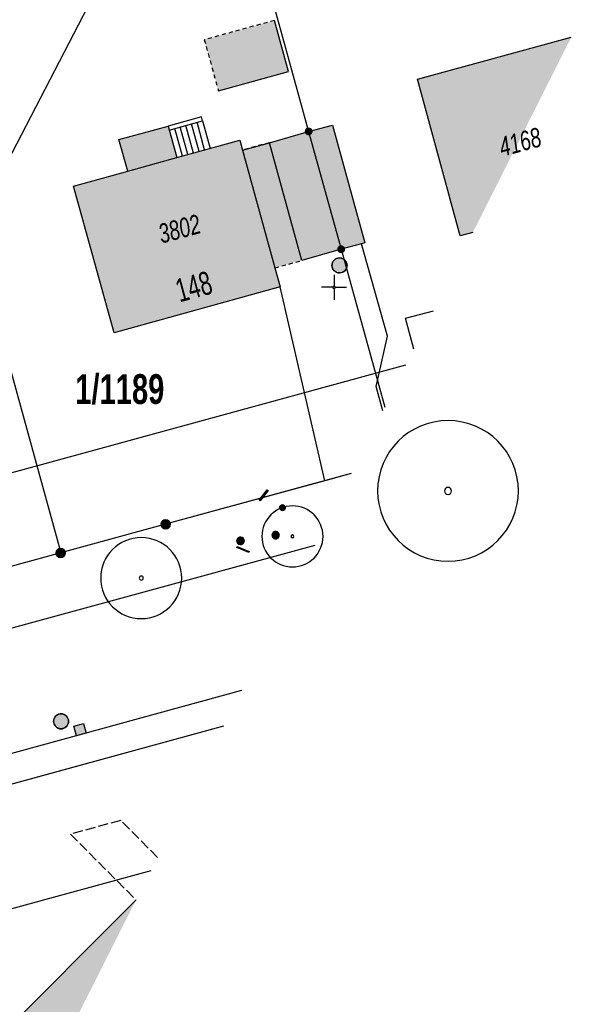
# Model space of a CAD drawing. Header units: metres. Extents: x 2695560 to 2696939, y 1260491 to 1262050.
# Tile 701 of 1005: x 2696460 to 2696488, y 1260714 to 1260763. Entities that reach past the tile are written whole.
import ezdxf

# ---------------------------------------------------------------- set-up
doc = ezdxf.new("R2010")
doc.units = ezdxf.units.M
for name, pattern in [('AUSGEZOGEN', [0]), ('STRICHLINIE_S4', [0.66, 0.5, -0.16]), ('VERDECKT2_S2', [0.36, 0.2, -0.16])]:
    doc.linetypes.add(name, pattern=pattern)
for name, color, linetype in [('XR$1$AV_Flächen (EO)', 7, 'AUSGEZOGEN'), ('XR$1$AV_Gebäudeflächen (BB)', 7, 'AUSGEZOGEN'), ('XR$1$AV_Gebäudeflächen (EO)', 7, 'AUSGEZOGEN'), ('XR$1$AV_Grenzpunkte', 7, 'AUSGEZOGEN'), ('XR$1$AV_Grundstück-Nr.', 7, 'AUSGEZOGEN'), ('XR$1$AV_Haus-Nr.', 7, 'AUSGEZOGEN'), ('XR$1$AV_Koordinatennetzpunkte', 7, 'AUSGEZOGEN'), ('XR$1$AV_Linien (BB)', 7, 'AUSGEZOGEN'), ('XR$1$AV_Linien (EO)', 7, 'AUSGEZOGEN'), ('XR$1$AV_Proj. Gebäude', 7, 'AUSGEZOGEN'), ('XR$1$AV_Versicherung-Nr.', 7, 'AUSGEZOGEN'), ('XR$1$AW_LK_Einlaufschacht alt', 24, 'AUSGEZOGEN'), ('XR$1$AW_LK_Schachtdeckel', 24, 'AUSGEZOGEN'), ('XR$1$EW_LK_Knoten', 1, 'AUSGEZOGEN'), ('XR$1$GA_LK_Absperrarmatur', 32, 'AUSGEZOGEN'), ('XR$1$GA_LK_Rohrleitungsteil', 32, 'AUSGEZOGEN'), ('XR$1$GR_Baum', 94, 'AUSGEZOGEN'), ('XR$1$Liegenschaftsgrenzen', 7, 'AUSGEZOGEN'), ('XR$1$PFAV', 255, 'AUSGEZOGEN'), ('XR$1$PFAW', 255, 'AUSGEZOGEN'), ('XR$1$PFGA', 255, 'AUSGEZOGEN'), ('XR$1$PFWA', 255, 'AUSGEZOGEN'), ('XR$1$RAEW', 8, 'AUSGEZOGEN'), ('XR$1$RP_Abstandslinie', 7, 'AUSGEZOGEN'), ('XR$1$WA_LK_Absperrarmatur', 171, 'AUSGEZOGEN'), ('XR$1$WA_LK_Rohrleitungsteil', 171, 'AUSGEZOGEN')]:
    doc.layers.add(name, color=color, linetype=linetype)
doc.styles.add('ARIAL', font='arial.ttf')

# ---------------------------------------------------------------- blocks, each defined once
blk = doc.blocks.new('COMPLEXOBJECT_168')
at = {"layer": 'XR$1$AV_Linien (BB)', "color": 7, "linetype": 'AUSGEZOGEN', "transparency": 33554687}
blk.add_line((6384.622, 10706.388), (6470.406, 10729.891), dxfattribs=at)
blk = doc.blocks.new('COMPLEXOBJECT_190')
at = {"layer": 'XR$1$AV_Linien (BB)', "color": 7, "linetype": 'AUSGEZOGEN', "transparency": 33554687}
blk.add_lwpolyline([(6474.047, 10737.114), (6444.977, 10729.168), (6397.326, 10716.109)], dxfattribs=at)
blk = doc.blocks.new('BAV15')
at = {"layer": 'XR$1$PFAV', "transparency": 33554687}
blk.add_hatch(color=7, dxfattribs=at).paths.add_polyline_path([(0.5, 0), (0.49, 0.1), (0.46, 0.2), (0.41, 0.29), (0.34, 0.36), (0.26, 0.42), (0.17, 0.47), (0.08, 0.49), (-0.03, 0.5), (-0.13, 0.48), (-0.22, 0.45), (-0.31, 0.4), (-0.38, 0.33), (-0.44, 0.24), (-0.48, 0.15), (-0.5, 0.05), (-0.5, -0.05), (-0.48, -0.15), (-0.44, -0.24), (-0.38, -0.33), (-0.31, -0.4), (-0.22, -0.45), (-0.13, -0.48), (-0.03, -0.5), (0.08, -0.49), (0.17, -0.47), (0.26, -0.42), (0.34, -0.36), (0.41, -0.29), (0.46, -0.2), (0.49, -0.1)])
at = {"color": 7, "transparency": 33554687}
for start, end in [(90, 270), (270, 90)]:
    blk.add_arc((0, 0), 0.5, start, end, dxfattribs=at)
at = {"layer": 'XR$1$PFAV', "transparency": 33554687}
blk.add_circle((0, 0), 0.5, dxfattribs=at)
blk = doc.blocks.new('BWAV20')
at = {"true_color": 0x000000, "transparency": 33554687}
blk.add_hatch(color=18, dxfattribs=at).paths.add_polyline_path([(0.17, 0), (0.16, 0.03), (0.15, 0.07), (0.14, 0.1), (0.11, 0.12), (0.09, 0.14), (0.06, 0.16), (0.03, 0.16), (-0.01, 0.17), (-0.04, 0.16), (-0.07, 0.15), (-0.1, 0.13), (-0.13, 0.11), (-0.15, 0.08), (-0.16, 0.05), (-0.17, 0.02), (-0.17, -0.02), (-0.16, -0.05), (-0.15, -0.08), (-0.13, -0.11), (-0.1, -0.13), (-0.07, -0.15), (-0.04, -0.16), (-0.01, -0.17), (0.03, -0.16), (0.06, -0.16), (0.09, -0.14), (0.11, -0.12), (0.14, -0.1), (0.15, -0.07), (0.16, -0.03)])
at = {"layer": 'XR$1$PFAV', "transparency": 33554687}
blk.add_hatch(color=7, dxfattribs=at).paths.add_polyline_path([(0.5, 0), (0.49, 0.1), (0.46, 0.2), (0.41, 0.29), (0.34, 0.36), (0.26, 0.42), (0.17, 0.47), (0.08, 0.49), (-0.03, 0.5), (-0.13, 0.48), (-0.22, 0.45), (-0.31, 0.4), (-0.38, 0.33), (-0.44, 0.24), (-0.48, 0.15), (-0.5, 0.05), (-0.5, -0.05), (-0.48, -0.15), (-0.44, -0.24), (-0.38, -0.33), (-0.31, -0.4), (-0.22, -0.45), (-0.13, -0.48), (-0.03, -0.5), (0.08, -0.49), (0.17, -0.47), (0.26, -0.42), (0.34, -0.36), (0.41, -0.29), (0.46, -0.2), (0.49, -0.1)])
blk = doc.blocks.new('BAV2041')
at = {"color": 7, "transparency": 33554687}
for p, q in [((0, 0.5), (0, 0.05)), ((-0.05, 0), (-0.5, 0)), ((0.05, 0), (0.5, 0)), ((0, -0.05), (0, -0.5))]:
    blk.add_line(p, q, dxfattribs=at)
blk.add_circle((0, 0), 0.05, dxfattribs=at)
for start, end in [(90, 270), (270, 90)]:
    blk.add_arc((0, 0), 0.05, start, end, dxfattribs=at)
blk = doc.blocks.new('WBGR1')
at = {"color": 94, "transparency": 33554687}
for radius, start, end in [(1, 90, 270), (1, 270, 90), (0.05, 90, 270), (0.05, 270, 90)]:
    blk.add_arc((0, 0), radius, start, end, dxfattribs=at)
blk = doc.blocks.new('BAW2089')
at = {"layer": 'XR$1$PFAW', "transparency": 33554687}
blk.add_hatch(color=7, dxfattribs=at).paths.add_polyline_path([(-0.5, 0.5), (-0.5, -0.5), (0.5, -0.5), (0.5, 0.5)])
at = {"transparency": 33554687}
blk.add_lwpolyline([(-0.5, 0.5), (0.5, 0.5), (0.5, -0.5), (-0.5, -0.5), (-0.5, 0.5)], close=True, dxfattribs=at)
at = {"layer": 'XR$1$PFAW', "transparency": 33554687}
blk.add_lwpolyline([(-0.5, 0.5), (0.5, 0.5), (0.5, -0.5), (-0.5, -0.5), (-0.5, 0.5)], close=True, dxfattribs=at)
blk = doc.blocks.new('BAW2082')
at = {"layer": 'XR$1$PFAW', "transparency": 33554687}
blk.add_hatch(color=7, dxfattribs=at).paths.add_polyline_path([(0.509, -0.003), (0.499, 0.098), (0.469, 0.194), (0.42, 0.283), (0.354, 0.359), (0.274, 0.421), (0.183, 0.466), (0.085, 0.491), (-0.016, 0.496), (-0.116, 0.481), (-0.211, 0.446), (-0.297, 0.392), (-0.37, 0.323), (-0.428, 0.24), (-0.468, 0.147), (-0.488, 0.047), (-0.488, -0.054), (-0.468, -0.153), (-0.428, -0.246), (-0.37, -0.329), (-0.297, -0.398), (-0.211, -0.452), (-0.116, -0.487), (-0.016, -0.502), (0.085, -0.497), (0.183, -0.472), (0.274, -0.427), (0.354, -0.366), (0.42, -0.289), (0.469, -0.2), (0.499, -0.104)])
at = {"transparency": 33554687}
for start, end in [(91.19481, 268.80519), (268.80519, 91.19481)]:
    blk.add_arc((0.01, 0), 0.5, start, end, dxfattribs=at)
at = {"layer": 'XR$1$PFAW', "transparency": 33554687}
blk.add_circle((0.009, -0.003), 0.5, dxfattribs=at)
blk = doc.blocks.new('BWA2013')
at = {"true_color": 0x000000, "transparency": 33554687}
blk.add_hatch(color=18, dxfattribs=at).paths.add_polyline_path([(-0.291, -0.409), (0.352, 0.357), (0.291, 0.409), (-0.352, -0.357)])
at = {"transparency": 33554687}
blk.add_lwpolyline([(-0.291, -0.409), (-0.352, -0.357), (0.291, 0.409), (0.352, 0.357), (-0.291, -0.409)], close=True, dxfattribs=at)
blk = doc.blocks.new('BWA965')
at = {"layer": 'XR$1$PFWA', "transparency": 33554687}
blk.add_hatch(color=7, dxfattribs=at).paths.add_polyline_path([(0, 0.5), (-0.05, 0.5), (-0.1, 0.49), (-0.15, 0.48), (-0.2, 0.46), (-0.24, 0.44), (-0.29, 0.41), (-0.33, 0.38), (-0.36, 0.34), (-0.4, 0.31), (-0.42, 0.26), (-0.45, 0.22), (-0.47, 0.17), (-0.48, 0.13), (-0.49, 0.08), (-0.5, 0.03), (-0.5, -0.03), (-0.49, -0.08), (-0.48, -0.13), (-0.47, -0.17), (-0.45, -0.22), (-0.42, -0.26), (-0.4, -0.31), (-0.36, -0.34), (-0.33, -0.38), (-0.29, -0.41), (-0.24, -0.44), (-0.2, -0.46), (-0.15, -0.48), (-0.1, -0.49), (-0.05, -0.5), (0, -0.5), (0.05, -0.5), (0.1, -0.49), (0.15, -0.48), (0.2, -0.46), (0.24, -0.44), (0.29, -0.41), (0.33, -0.38), (0.36, -0.34), (0.4, -0.31), (0.42, -0.26), (0.45, -0.22), (0.47, -0.17), (0.48, -0.13), (0.49, -0.08), (0.5, -0.03), (0.5, 0.03), (0.49, 0.08), (0.48, 0.13), (0.47, 0.17), (0.45, 0.22), (0.42, 0.26), (0.4, 0.31), (0.36, 0.34), (0.33, 0.38), (0.29, 0.41), (0.24, 0.44), (0.2, 0.46), (0.15, 0.48), (0.1, 0.49), (0.05, 0.5)])
at = {"transparency": 33554687}
blk.add_line((0, 0.5), (0, -0.5), dxfattribs=at)
for start, end in [(90, 270), (270, 90)]:
    blk.add_arc((0, 0), 0.5, start, end, dxfattribs=at)
blk = doc.blocks.new('BGA2013')
at = {"transparency": 33554687}
blk.add_hatch(color=36, dxfattribs=at).paths.add_polyline_path([(-0.291, -0.409), (0.352, 0.357), (0.291, 0.409), (-0.352, -0.357)])
at = {"color": 32, "transparency": 33554687}
blk.add_lwpolyline([(-0.291, -0.409), (-0.352, -0.357), (0.291, 0.409), (0.352, 0.357), (-0.291, -0.409)], close=True, dxfattribs=at)
blk = doc.blocks.new('BGA965')
at = {"layer": 'XR$1$PFGA', "transparency": 33554687}
blk.add_hatch(color=7, dxfattribs=at).paths.add_polyline_path([(0.5, 0), (0.49, 0.1), (0.46, 0.2), (0.41, 0.29), (0.34, 0.36), (0.26, 0.42), (0.17, 0.47), (0.08, 0.49), (-0.03, 0.5), (-0.13, 0.48), (-0.22, 0.45), (-0.31, 0.4), (-0.38, 0.33), (-0.44, 0.24), (-0.48, 0.15), (-0.5, 0.05), (-0.5, -0.05), (-0.48, -0.15), (-0.44, -0.24), (-0.38, -0.33), (-0.31, -0.4), (-0.22, -0.45), (-0.13, -0.48), (-0.03, -0.5), (0.08, -0.49), (0.17, -0.47), (0.26, -0.42), (0.34, -0.36), (0.41, -0.29), (0.46, -0.2), (0.49, -0.1)])
at = {"color": 32, "transparency": 33554687}
blk.add_line((0, 0.5), (0, -0.5), dxfattribs=at)
for start, end in [(90, 270), (270, 90)]:
    blk.add_arc((0, 0), 0.5, start, end, dxfattribs=at)
at = {"layer": 'XR$1$PFGA', "transparency": 33554687}
blk.add_circle((0, 0), 0.5, dxfattribs=at)
blk = doc.blocks.new('BEW957')
at = {"layer": 'XR$1$RAEW', "transparency": 33554687}
blk.add_hatch(color=1, dxfattribs=at).paths.add_polyline_path([(-0.5, 0), (-0.5, -0.05), (-0.49, -0.1), (-0.48, -0.15), (-0.46, -0.2), (-0.44, -0.24), (-0.41, -0.29), (-0.38, -0.33), (-0.34, -0.36), (-0.31, -0.4), (-0.26, -0.42), (-0.22, -0.45), (-0.17, -0.47), (-0.13, -0.48), (-0.08, -0.49), (-0.03, -0.5), (0.03, -0.5), (0.08, -0.49), (0.13, -0.48), (0.17, -0.47), (0.22, -0.45), (0.26, -0.42), (0.31, -0.4), (0.34, -0.36), (0.38, -0.33), (0.41, -0.29), (0.44, -0.24), (0.46, -0.2), (0.48, -0.15), (0.49, -0.1), (0.5, -0.05), (0.5, 0), (0.5, 0.05), (0.49, 0.1), (0.48, 0.15), (0.46, 0.2), (0.44, 0.24), (0.41, 0.29), (0.38, 0.33), (0.34, 0.36), (0.31, 0.4), (0.26, 0.42), (0.22, 0.45), (0.17, 0.47), (0.13, 0.48), (0.08, 0.49), (0.03, 0.5), (-0.03, 0.5), (-0.08, 0.49), (-0.13, 0.48), (-0.17, 0.47), (-0.22, 0.45), (-0.26, 0.42), (-0.31, 0.4), (-0.34, 0.36), (-0.38, 0.33), (-0.41, 0.29), (-0.44, 0.24), (-0.46, 0.2), (-0.48, 0.15), (-0.49, 0.1), (-0.5, 0.05)])
at = {"color": 1, "transparency": 33554687}
for start, end in [(90, 180), (180, 270), (0, 90), (270, 0)]:
    blk.add_arc((0, 0), 0.5, start, end, dxfattribs=at)
at = {"layer": 'XR$1$RAEW', "color": 1, "transparency": 33554687}
blk.add_circle((0, 0), 0.5, dxfattribs=at)

msp = doc.modelspace()

# ---------------------------------------------------------------- hatches: boundary and pattern name
at = {"layer": 'XR$1$AV_Gebäudeflächen (BB)', "true_color": 0xd2d2d2, "transparency": 33554687}
for points in [[(2696482.891, 1260752.545), (2696487.802, 1260762.289), (2696480.138, 1260760.206), (2696482.266, 1260752.375)], [(2696471.405, 1260756.661), (2696471.27, 1260757.15), (2696468.129, 1260756.285), (2696467.696, 1260757.856), (2696465.247, 1260757.181), (2696465.68, 1260755.61), (2696462.981, 1260754.866), (2696464.999, 1260747.542), (2696473.288, 1260749.826), (2696473.025, 1260750.78)], [(2696472.745, 1260757.03), (2696474.365, 1260751.15), (2696476.326, 1260751.711), (2696477.347, 1260751.986), (2696477.501, 1260752.028), (2696475.89, 1260757.907), (2696474.706, 1260757.592)], [(2696457.316, 1260701.808), (2696466.09, 1260719.214), (2696459.108, 1260712.235), (2696460.183, 1260711.16), (2696458.531, 1260709.508), (2696454.144, 1260705.07), (2696454.114, 1260705.041)]]:
    msp.add_hatch(color=254, dxfattribs=at).paths.add_polyline_path(points)
at = {"layer": 'XR$1$AV_Gebäudeflächen (EO)', "true_color": 0xebebeb, "transparency": 33554687}
for points in [[(2696470.203, 1260759.625), (2696473.693, 1260760.584), (2696472.994, 1260763.13), (2696469.503, 1260762.171)], [(2696473.025, 1260750.78), (2696474.365, 1260751.15), (2696472.745, 1260757.03), (2696471.405, 1260756.661)]]:
    msp.add_hatch(color=7, dxfattribs=at).paths.add_polyline_path(points)

# ---------------------------------------------------------------- linework, layer by layer
at = {"layer": 'XR$1$AV_Flächen (EO)', "color": 7, "linetype": 'VERDECKT2_S2', "transparency": 33554687}
for p, q in [((2696472.745, 1260757.03), (2696471.405, 1260756.661)), ((2696473.025, 1260750.78), (2696474.365, 1260751.15))]:
    msp.add_line(p, q, dxfattribs=at)
at = {"layer": 'XR$1$AV_Flächen (EO)', "color": 7, "linetype": 'AUSGEZOGEN', "transparency": 33554687}
for p, q in [((2696474.365, 1260751.15), (2696472.745, 1260757.03)), ((2696471.405, 1260756.661), (2696473.025, 1260750.78))]:
    msp.add_line(p, q, dxfattribs=at)
at = {"layer": 'XR$1$AV_Flächen (EO)', "color": 7, "linetype": 'VERDECKT2_S2', "transparency": 33554687}
msp.add_lwpolyline([(2696472.994, 1260763.13), (2696469.503, 1260762.171), (2696470.203, 1260759.625)], dxfattribs=at)
at = {"layer": 'XR$1$AV_Flächen (EO)', "color": 7, "linetype": 'AUSGEZOGEN', "transparency": 33554687}
msp.add_lwpolyline([(2696470.203, 1260759.625), (2696473.693, 1260760.584), (2696472.994, 1260763.13)], dxfattribs=at)
msp.add_lwpolyline([(2696469.417, 1260758.123), (2696469.364, 1260758.316), (2696467.696, 1260757.856), (2696467.749, 1260757.663), (2696469.417, 1260758.123)], close=True, dxfattribs=at)
at = {"layer": 'XR$1$AV_Linien (BB)', "color": 7, "linetype": 'AUSGEZOGEN', "transparency": 33554687}
for p, q in [((2696471.405, 1260756.661), (2696472.745, 1260757.03)), ((2696482.891, 1260752.545), (2696482.266, 1260752.375)), ((2696475.507, 1260740.151), (2696473.288, 1260749.826)), ((2696476.825, 1260740.512), (2696475.507, 1260740.151))]:
    msp.add_line(p, q, dxfattribs=at)
for points in [[(2696482.266, 1260752.375), (2696480.138, 1260760.206), (2696487.802, 1260762.289)], [(2696473.288, 1260749.826), (2696464.999, 1260747.542), (2696462.981, 1260754.866), (2696465.68, 1260755.61), (2696465.247, 1260757.181), (2696467.696, 1260757.856), (2696468.129, 1260756.285), (2696471.27, 1260757.15), (2696471.405, 1260756.661)], [(2696472.745, 1260757.03), (2696474.706, 1260757.592), (2696475.89, 1260757.907), (2696477.501, 1260752.028), (2696477.347, 1260751.986)], [(2696477.347, 1260751.986), (2696476.326, 1260751.711), (2696474.365, 1260751.15), (2696472.745, 1260757.03)], [(2696471.405, 1260756.661), (2696473.025, 1260750.78), (2696473.288, 1260749.826)], [(2696478.406, 1260743.647), (2696478.077, 1260744.866), (2696478.64, 1260747.375), (2696477.347, 1260751.986)], [(2696479.958, 1260746.727), (2696479.538, 1260748.263), (2696480.924, 1260748.642)], [(2696475.507, 1260740.151), (2696467.57, 1260737.98), (2696462.34, 1260736.55), (2696444.03, 1260731.55)], [(2696405.09, 1260710.03), (2696416.84, 1260713.23), (2696428.48, 1260716.41), (2696441.95, 1260720.08), (2696447.72, 1260721.68), (2696470.477, 1260727.918)], [(2696454.114, 1260705.041), (2696454.144, 1260705.07), (2696458.531, 1260709.508), (2696460.183, 1260711.16), (2696459.108, 1260712.235), (2696466.09, 1260719.214)]]:
    msp.add_lwpolyline(points, dxfattribs=at)
at = {"layer": 'XR$1$AV_Linien (EO)', "color": 7, "linetype": 'AUSGEZOGEN', "transparency": 33554687}
for p, q in [((2696468.407, 1260756.361), (2696468.027, 1260757.74)), ((2696468.685, 1260756.438), (2696468.305, 1260757.816)), ((2696468.963, 1260756.514), (2696468.583, 1260757.893)), ((2696469.241, 1260756.591), (2696468.861, 1260757.969)), ((2696469.519, 1260756.667), (2696469.139, 1260758.046)), ((2696469.417, 1260758.123), (2696469.797, 1260756.744)), ((2696465.68, 1260755.61), (2696468.129, 1260756.285))]:
    msp.add_line(p, q, dxfattribs=at)
at = {"layer": 'XR$1$AV_Proj. Gebäude', "color": 8, "linetype": 'STRICHLINIE_S4', "transparency": 33554687}
msp.add_lwpolyline([(2696467.168, 1260721.354), (2696465.331, 1260723.193), (2696462.822, 1260722.509), (2696466.098, 1260719.232)], dxfattribs=at)
at = {"layer": 'XR$1$Liegenschaftsgrenzen', "color": 7, "linetype": 'AUSGEZOGEN', "transparency": 33554687}
for p, q in [((2696466.22, 1260768.72), (2696457.91, 1260752.67)), ((2696457.91, 1260752.67), (2696462.34, 1260736.55)), ((2696462.34, 1260736.55), (2696444.03, 1260731.55)), ((2696447.72, 1260721.68), (2696470.477, 1260727.918))]:
    msp.add_line(p, q, dxfattribs=at)
for points in [[(2696471.26, 1260770.1), (2696474.706, 1260757.592), (2696476.326, 1260751.711), (2696478.497, 1260743.829)], [(2696476.825, 1260740.512), (2696467.57, 1260737.98), (2696462.34, 1260736.55)]]:
    msp.add_lwpolyline(points, dxfattribs=at)
at = {"layer": 'XR$1$RP_Abstandslinie', "color": 7, "linetype": 'AUSGEZOGEN', "transparency": 33554687}
for points in [[(2696392.41, 1260722.1), (2696440.15, 1260735.16), (2696479.559, 1260745.936)], [(2696466.831, 1260720.685), (2696444.73, 1260714.64), (2696411.68, 1260705.59), (2696402.47, 1260693.25)]]:
    msp.add_lwpolyline(points, dxfattribs=at)

# ---------------------------------------------------------------- block references
at = {"layer": 'XR$1$AV_Grenzpunkte', "color": 7, "linetype": 'AUSGEZOGEN', "lineweight": -3, "transparency": 33554687}
for name, p, xscale, yscale in [('BWAV20', (2696474.706, 1260757.592), 0.3899999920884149, 0.3899999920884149), ('BWAV20', (2696476.326, 1260751.711), 0.3899999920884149, 0.3899999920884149), ('BAV15', (2696467.57, 1260737.98), 0.4549999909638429, 0.4549999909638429), ('BAV15', (2696462.34, 1260736.55), 0.4549999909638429, 0.4549999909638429)]:
    msp.add_blockref(name, p, dxfattribs=dict(at, xscale=xscale, yscale=yscale))
at = {"layer": 'XR$1$AV_Koordinatennetzpunkte', "color": 7, "linetype": 'AUSGEZOGEN', "lineweight": -3, "transparency": 33554687, "xscale": 1.25, "yscale": 1.25}
msp.add_blockref('BAV2041', (2696475.97, 1260749.81), dxfattribs=at)
at = {"layer": 'XR$1$AV_Linien (BB)', "color": 7, "linetype": 'AUSGEZOGEN', "lineweight": -3, "transparency": 33554687}
for name in ['COMPLEXOBJECT_190', 'COMPLEXOBJECT_168']:
    msp.add_blockref(name, (2690000.97, 1249999.81), dxfattribs=at)
at = {"layer": 'XR$1$AW_LK_Einlaufschacht alt', "color": 24, "linetype": 'AUSGEZOGEN', "lineweight": -3, "transparency": 33554687, "xscale": 0.500000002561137, "yscale": 0.5000000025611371, "rotation": 15.32215880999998}
msp.add_blockref('BAW2089', (2696463.301, 1260727.727), dxfattribs=at)
at = {"layer": 'XR$1$AW_LK_Schachtdeckel', "color": 24, "linetype": 'AUSGEZOGEN', "lineweight": -3, "transparency": 33554687, "xscale": 0.7499999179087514, "yscale": 0.7499999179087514}
msp.add_blockref('BAW2082', (2696476.237, 1260750.905), dxfattribs=at)
at = {"layer": 'XR$1$AW_LK_Schachtdeckel', "color": 24, "linetype": 'AUSGEZOGEN', "lineweight": -3, "transparency": 33554687, "xscale": 0.7499999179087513, "yscale": 0.7499999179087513, "rotation": 156.167205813}
msp.add_blockref('BAW2082', (2696462.364, 1260728.141), dxfattribs=at)
at = {"layer": 'XR$1$EW_LK_Knoten', "color": 1, "linetype": 'AUSGEZOGEN', "lineweight": -3, "transparency": 33554687, "xscale": 0.2749999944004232, "yscale": 0.2749999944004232}
msp.add_blockref('BEW957', (2696473.401, 1260738.81), dxfattribs=at)
at = {"layer": 'XR$1$GA_LK_Absperrarmatur', "color": 32, "linetype": 'AUSGEZOGEN', "lineweight": -3, "transparency": 33554687, "xscale": 0.3749999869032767, "yscale": 0.3749999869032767, "rotation": 106.659}
msp.add_blockref('BGA965', (2696471.306, 1260737.153), dxfattribs=at)
at = {"layer": 'XR$1$GA_LK_Rohrleitungsteil', "color": 32, "linetype": 'AUSGEZOGEN', "lineweight": -3, "transparency": 33554687, "xscale": 0.6499999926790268, "yscale": 0.6499999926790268, "rotation": 106.659}
msp.add_blockref('BGA2013', (2696471.435, 1260736.721), dxfattribs=at)
at = {"layer": 'XR$1$GR_Baum', "color": 94, "linetype": 'AUSGEZOGEN', "lineweight": -3, "transparency": 33554687}
for p, xscale, yscale in [((2696481.655, 1260739.647), 3.509939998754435, 3.509939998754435), ((2696473.898, 1260737.375), 1.523822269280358, 1.523822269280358), ((2696466.357, 1260735.295), 2.020948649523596, 2.020948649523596)]:
    msp.add_blockref('WBGR1', p, dxfattribs=dict(at, xscale=xscale, yscale=yscale))
at = {"layer": 'XR$1$WA_LK_Absperrarmatur', "color": 171, "linetype": 'AUSGEZOGEN', "lineweight": -3, "transparency": 33554687, "xscale": 0.3749999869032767, "yscale": 0.3749999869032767, "rotation": 106.725341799}
msp.add_blockref('BWA965', (2696473.06, 1260737.44), dxfattribs=at)
at = {"layer": 'XR$1$WA_LK_Rohrleitungsteil', "color": 171, "linetype": 'AUSGEZOGEN', "lineweight": -3, "transparency": 33554687, "xscale": 0.6499999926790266, "yscale": 0.6499999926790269, "rotation": 183.0277252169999}
msp.add_blockref('BWA2013', (2696472.462, 1260739.425), dxfattribs=at)

# ---------------------------------------------------------------- texts
at = {"layer": 'XR$1$AV_Grundstück-Nr.', "color": 7, "transparency": 33554687, "insert": (2696465.288, 1260744.709), "char_height": 1.48491, "width": 4.96465, "attachment_point": 5, "style": 'ARIAL'}
msp.add_mtext('\\A1;{\\fArial|i0|b1;\\H1.484908;\\W0.700000;\\C7;1/1189}\\P', dxfattribs=at)
at = {"layer": 'XR$1$AV_Haus-Nr.', "color": 7, "transparency": 33554687, "insert": (2696469.133, 1260749.273), "char_height": 1.1621, "width": 2.24073, "attachment_point": 8, "rotation": 15.2037, "style": 'ARIAL'}
msp.add_mtext('\\W0.66;148', dxfattribs=at)
at = {"layer": 'XR$1$AV_Versicherung-Nr.', "color": 7, "transparency": 33554687, "char_height": 0.96842, "attachment_point": 5, "style": 'ARIAL'}
for s, insert, width, rotation in [('\\A1;{\\fArial|i1|b0;\\H0.968418;\\W0.700000;\\C7;4168}\\P', (2696485.246, 1260757.056), 2.45636, 15.201), ('\\A1;{\\fArial|i1|b0;\\H0.968418;\\W0.700000;\\C7;3802}\\P', (2696468.259, 1260752.722), 2.46457, 15.2037)]:
    msp.add_mtext(s, dxfattribs=dict(at, insert=insert, width=width, rotation=rotation))

doc.saveas('drawing.dxf')
